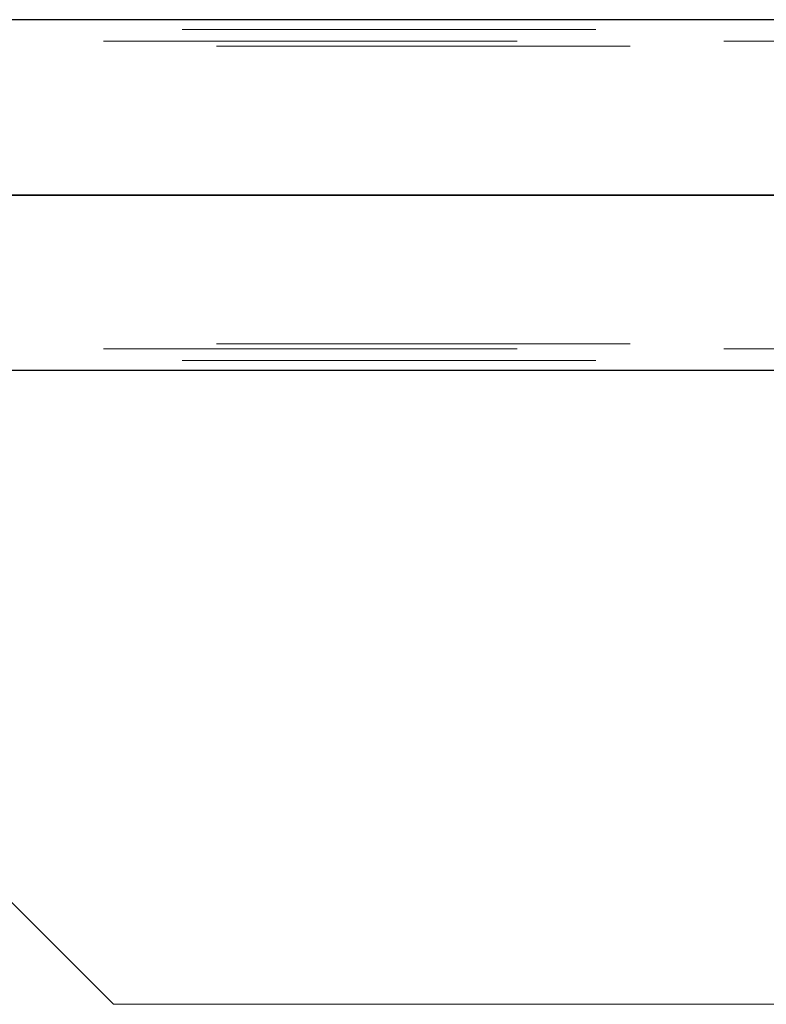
# Model space of a CAD drawing. Header units: millimetres. Extents: x -851 to 2, y 9346 to 10016.
# Tile 360 of 505: x -231.37 to -226.86, y 9388.77 to 9394.72. Entities that reach past the tile are written whole.
import ezdxf

# ---------------------------------------------------------------- set-up
doc = ezdxf.new("R2010")
doc.units = ezdxf.units.MM
doc.header["$LTSCALE"] = 10
doc.linetypes.add('HIDDEN', pattern=[0.375, 0.25, -0.125])
doc.linetypes.add('MITTE', pattern=[2, 1.25, -0.25, 0.25, -0.25])
for name, color, linetype, lineweight in [('PS_Hidden', 2, 'HIDDEN', 9), ('PS_Pos', 1, 'Continuous', 15), ('PS_Shape', 161, 'Continuous', 30), ('PS_SOLID', 7, 'Continuous', 30)]:
    doc.layers.add(name, color=color, linetype=linetype, lineweight=lineweight)
doc.layers.add('PS_Mid', color=5, linetype='MITTE')

# ---------------------------------------------------------------- blocks, each defined once
blk = doc.blocks.new('*X976')
at = {"layer": 'PS_Hidden', "color": 2, "linetype": 'HIDDEN'}
for p, q in [((-234.1408, 9394.6636), (-224.7924, 9394.6636)), ((-187.1157, 9394.5936), (-423.9557, 9394.5936)), ((-233.9324, 9394.5636), (-224.7924, 9394.5636)), ((-233.9324, 9392.7636), (-224.7924, 9392.7636)), ((-187.1157, 9392.7336), (-423.9557, 9392.7336)), ((-234.1408, 9392.6636), (-224.7924, 9392.6636))]:
    blk.add_line(p, q, dxfattribs=at)
at = {"layer": 'PS_Mid', "color": 5, "linetype": 'MITTE'}
for p, q in [((-184.6266, 9393.6636), (-426.4449, 9393.6636)), ((-236.6765, 9393.6636), (-182.3083, 9393.6636))]:
    blk.add_line(p, q, dxfattribs=at)
at = {"layer": 'PS_SOLID', "color": 7, "linetype": 'Continuous'}
for p, q in [((-187.1157, 9394.7236), (-423.9557, 9394.7236)), ((-187.1157, 9392.6036), (-423.9557, 9392.6036))]:
    blk.add_line(p, q, dxfattribs=at)
blk = doc.blocks.new('*X999')
at = {"color": 1}
for p, q in [((-234.4924, 9392.4564), (-230.8069, 9388.7709)), ((-230.8069, 9388.7709), (-225.8069, 9388.7709))]:
    blk.add_line(p, q, dxfattribs=at)

msp = doc.modelspace()

# ---------------------------------------------------------------- block references
at = {"layer": 'PS_Pos'}
msp.add_blockref('*X999', (0, 0), dxfattribs=at)
at = {"layer": 'PS_Shape', "color": 31}
msp.add_blockref('*X976', (0, 0), dxfattribs=at)

doc.saveas('drawing.dxf')
